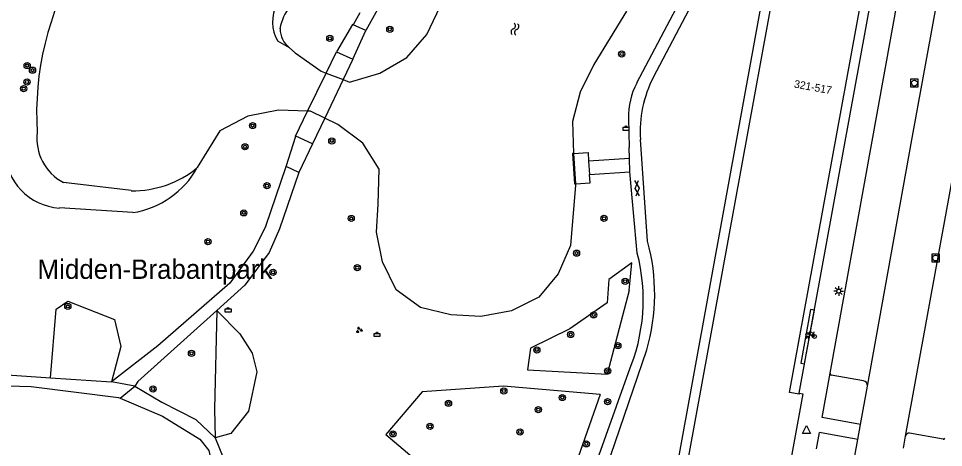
# Model space of a CAD drawing. Extents: x 132999 to 136000, y 398499 to 400501.
# Drawn here: x 133109.5 to 133228.8, y 400341.9 to 400397.3 of the extents above; entities that cross this region are included whole.
import ezdxf

# ---------------------------------------------------------------- set-up
doc = ezdxf.new("R2010")
doc.units = 0
for name, color, linetype in [('gg-anno-huisnummerreeks BGT', 7, 'Continuous'), ('gg-anno-openbare ruimte label', 7, 'Continuous'), ('gg-bbg-hoofdgebouw', 7, 'Continuous'), ('gg-bbg-onder overbouw', 7, 'Continuous'), ('gg-bbg-pand overbouw', 7, 'Continuous'), ('gg-knt-verharding', 7, 'Continuous'), ('gg-knt-verharding nz', 7, 'Continuous'), ('gg-kntw-beschoeiing', 7, 'Continuous'), ('gg-kntw-bovenkant insteek waterloop', 7, 'Continuous'), ('gg-kntw-waterlijn', 7, 'Continuous'), ('gg-kwrk-kunstwerk niveau 01', 7, 'Continuous'), ('gg-kwrk-steiger', 7, 'Continuous'), ('gt-grn-groengrens', 7, 'Continuous'), ('gt-grn-weggrens', 7, 'Continuous'), ('gt-symb-afvalbak', 7, 'Continuous'), ('gt-symb-boom', 7, 'Continuous'), ('gt-symb-fietsenrek', 7, 'Continuous'), ('gt-symb-gesloten verharding', 7, 'Continuous'), ('gt-symb-groenvak', 7, 'Continuous'), ('gt-symb-lichtmast', 7, 'Continuous'), ('gt-symb-rioolschacht', 7, 'Continuous'), ('gt-symb-waterafsluiter', 7, 'Continuous'), ('gt-symb-watersymbool', 7, 'Continuous')]:
    doc.layers.add(name, color=color, linetype=linetype)

# ---------------------------------------------------------------- blocks, each defined once
blk = doc.blocks.new('gt0-BOOM')
at = {"layer": 'gt-symb-boom'}
for radius in [0.4, 0.2]:
    blk.add_circle((0, 0), radius, dxfattribs=at)
blk = doc.blocks.new('gt0-WA')
at = {"layer": 'gt-symb-watersymbool'}
for centre, start, end in [((-0.32, 0.02), 28.0725, 151.9275), ((0.43, 0.42), 208.0725, 331.9275), ((-0.32, -0.43), 28.0725, 151.9275), ((0.43, -0.03), 208.0725, 331.9275)]:
    blk.add_arc(centre, 0.425, start, end, dxfattribs=at)
blk = doc.blocks.new('gt0-GESVH1')
at = {"layer": 'gt-symb-gesloten verharding'}
for p, q in [((-0.99, -0.26), (0.01, 0.24)), ((0.01, -0.26), (-0.99, 0.24)), ((0.01, 0.24), (1.01, -0.26)), ((1.01, 0.24), (0.01, -0.26))]:
    blk.add_line(p, q, dxfattribs=at)
blk = doc.blocks.new('gt0-RS')
at = {"layer": 'gt-symb-rioolschacht'}
blk.add_lwpolyline([(-0.5, -0.5), (0.5, -0.5), (0.5, 0.5), (-0.5, 0.5)], close=True, dxfattribs=at)
blk.add_circle((0, 0), 0.375, dxfattribs=at)
blk = doc.blocks.new('gt0-WAFSL')
at = {"layer": 'gt-symb-waterafsluiter'}
for p, q in [((-0.5, -0.33), (0, 0.67)), ((0, 0.67), (0.5, -0.33)), ((0.5, -0.33), (-0.5, -0.33))]:
    blk.add_line(p, q, dxfattribs=at)
blk = doc.blocks.new('gt0-FREK')
at = {"layer": 'gt-symb-fietsenrek'}
for p, q in [((0.26, 0.76), (0.29, 0.82)), ((0.54, 0.34), (0.26, 0.76)), ((0.29, 0.82), (0.77, 0.71)), ((0.77, 0.71), (0.54, 0.34)), ((0.76, 0.84), (0.87, 0.82)), ((0.77, 0.71), (0.84, 0.82)), ((0.89, 0.25), (0.77, 0.71))]:
    blk.add_line(p, q, dxfattribs=at)
for points in [[(-0.12, 0), (-0.05, 0.31), (0.05, 0.31), (0.12, 0)], [(0.04, 0.48), (0.23, 0.71), (0.26, 0.76)], [(0.29, 0.82), (0.36, 0.94), (0.45, 0.93)], [(0.54, 0.34), (0.56, 0.31), (0.89, 0.25)]]:
    blk.add_lwpolyline(points, dxfattribs=at)
for centre in [(0.04, 0.48), (0.89, 0.25)]:
    blk.add_circle(centre, 0.252, dxfattribs=at)
blk = doc.blocks.new('gt0-LMAST')
at = {"layer": 'gt-symb-lichtmast'}
for p, q in [((-0.18, 0.17), (-0.45, 0.44)), ((-0.01, 0.25), (-0.01, 0.62)), ((0.17, 0.17), (0.44, 0.44)), ((-0.26, 0), (-0.63, 0)), ((-0.18, -0.18), (-0.45, -0.45)), ((-0.01, -0.25), (-0.01, -0.63)), ((0.44, -0.45), (0.17, -0.18)), ((0.24, 0), (0.62, 0))]:
    blk.add_line(p, q, dxfattribs=at)
blk.add_circle((-0.01, 0), 0.25, dxfattribs=at)
blk = doc.blocks.new('gt0-ABAK')
at = {"layer": 'gt-symb-afvalbak'}
blk.add_lwpolyline([(0.38, -0.5), (-0.37, -0.5), (-0.37, -0.1), (0.38, -0.1)], close=True, dxfattribs=at)
blk.add_circle((0, 0), 0.1, dxfattribs=at)
blk = doc.blocks.new('gt0-GRVAK')
at = {"layer": 'gt-symb-groenvak'}
for p, q in [((-0.11, 0.19), (-0.23, 0.24)), ((-0.18, 0.15), (0.09, 0.15)), ((-0.09, 0.21), (-0.16, 0.32)), ((-0.05, 0.21), (-0.05, 0.39)), ((0, 0.21), (0.06, 0.32)), ((0.01, 0.19), (0.13, 0.24)), ((0.26, -0.05), (0.2, 0.06)), ((0.3, -0.05), (0.3, 0.13)), ((0.35, -0.05), (0.41, 0.06)), ((-0.24, -0.23), (-0.36, -0.18)), ((-0.32, -0.26), (-0.05, -0.26)), ((-0.23, -0.21), (-0.29, -0.09)), ((-0.18, -0.2), (-0.18, -0.02)), ((-0.14, -0.21), (-0.07, -0.09)), ((-0.12, -0.23), (0, -0.18)), ((0.24, -0.07), (0.12, -0.02)), ((0.17, -0.11), (0.44, -0.11)), ((0.37, -0.07), (0.49, -0.02))]:
    blk.add_line(p, q, dxfattribs=at)

msp = doc.modelspace()

# ---------------------------------------------------------------- linework, layer by layer
at = {"layer": 'gg-bbg-hoofdgebouw'}
for points in [[(133215.71, 400451.09), (133214.57, 400444.65), (133214.96, 400444.58), (133214.7, 400443.1), (133214.58, 400443.12), (133195.08, 400336.34), (133195.18, 400336.32), (133194.93, 400334.84), (133194.5, 400334.91), (133193.38, 400328.46)], [(133210.21, 400348.97), (133210.65, 400348.89), (133207.11, 400329.29), (133202.42, 400330.11), (133201.9, 400327.19), (133201.99, 400327.18), (133201.96, 400326.97)]]:
    msp.add_lwpolyline(points, dxfattribs=at)
at = {"layer": 'gg-bbg-onder overbouw'}
msp.add_lwpolyline([(133210.21, 400348.97), (133210.19, 400348.81), (133208.96, 400349.03), (133223.09, 400426.44), (133224.31, 400426.21), (133224.28, 400426.08)], dxfattribs=at)
at = {"layer": 'gg-bbg-pand overbouw'}
msp.add_line((133210.21, 400348.97), (133224.28, 400426.08), dxfattribs=at)
at = {"layer": 'gg-knt-verharding'}
for p, q in [((133214.19, 400351.52), (133227.43, 400424.62)), ((133202.05, 400413.34), (133189.22, 400388.98)), ((133191.4, 400389.73), (133203.4, 400412.61)), ((133158.75, 400403.94), (133154.3, 400395.77)), ((133153.51, 400398.06), (133152.67, 400396.51)), ((133152.62, 400392.05), (133154.3, 400395.77)), ((133154.3, 400395.77), (133152.67, 400396.51)), ((133188.17, 400384.44), (133188.27, 400380.66)), ((133144.02, 400378.22), (133145.25, 400382.13)), ((133190.63, 400368.57), (133189.71, 400381.69)), ((133147.4, 400381.15), (133145.65, 400377.46)), ((133188.31, 400379.23), (133188.27, 400380.66)), ((133188.31, 400379.23), (133183.03, 400378.89)), ((133188.36, 400377.52), (133188.31, 400379.23)), ((133141.4, 400370.53), (133144.02, 400378.22)), ((133145.65, 400377.46), (133144.02, 400378.22)), ((133145.65, 400377.46), (133143.14, 400370.18)), ((133183.14, 400377.19), (133188.36, 400377.52)), ((133189.3, 400367.03), (133188.36, 400377.52)), ((133143.14, 400370.18), (133141.8, 400367.11)), ((133183.23, 400337.78), (133188.16, 400351.63)), ((133105.83, 400351.47), (133113.61, 400350.95)), ((133113.61, 400350.95), (133121.49, 400350.43)), ((133218.5, 400350.55), (133214.33, 400351.3)), ((133218.11, 400344.91), (133218.99, 400349.87)), ((133217.77, 400342.99), (133218.11, 400344.91)), ((133212.42, 400341.75), (133212.81, 400343.89)), ((133217.77, 400342.99), (133212.81, 400343.89)), ((133223.65, 400341.87), (133223.92, 400343.42)), ((133228.75, 400343), (133224.44, 400343.78)), ((133217.39, 400340.85), (133217.77, 400342.99))]:
    msp.add_line(p, q, dxfattribs=at)
for points in [[(133193.38, 400328.46), (133192.47, 400328.62), (133214.79, 400451.25), (133215.71, 400451.09)], [(133218.99, 400349.87), (133224.74, 400381.67), (133232.55, 400424.5)], [(133223.92, 400343.42), (133229.5, 400374.09), (133238.44, 400423.41)], [(133152.67, 400396.51), (133152.57, 400396.56), (133150.5, 400393.02)], [(133141.4, 400370.53), (133139.75, 400367.27), (133136.73, 400363.16), (133127.43, 400355.07), (133121.49, 400350.43)], [(133141.8, 400367.11), (133138.68, 400362.9), (133135.05, 400359.64)], [(133135.05, 400359.64), (133124.85, 400350.48), (133124.48, 400349.84)], [(133180.51, 400331.53), (133182.23, 400333.1), (133183.65, 400334.65), (133184.73, 400337.56), (133190.52, 400354.55)], [(133218.11, 400344.91), (133213.15, 400345.81), (133214.19, 400351.52)], [(133081.59, 400303.37), (133081.55, 400303.97), (133083.06, 400312.96), (133084.81, 400320.93), (133085.65, 400323.49), (133086.6, 400325.1), (133087.68, 400326.77), (133090.61, 400332.84), (133092.66, 400336.29), (133095.26, 400341.42), (133095.94, 400344.25), (133096.45, 400349.76), (133097.66, 400350.21), (133111.12, 400349.83), (133122.39, 400348.4), (133122.6, 400348.31)], [(133124.48, 400349.84), (133127.98, 400347.79), (133132.37, 400345.56), (133134.85, 400343.19)], [(133122.6, 400348.31), (133128.03, 400345.99), (133132.85, 400343), (133134.01, 400341.56), (133134.45, 400339.6), (133140.36, 400320.05), (133145.4, 400314.4), (133150.32, 400306), (133155.17, 400295.35), (133156.72, 400290.2), (133157.01, 400282.84), (133153.81, 400275.72), (133148.68, 400270.72), (133143.54, 400267.26), (133135.6, 400263.01)], [(133134.85, 400343.19), (133136.44, 400339.29), (133138.21, 400332.48), (133139.05, 400328.55), (133140.07, 400327.47), (133146.03, 400329.4), (133164.01, 400329.71), (133173.59, 400330.66)]]:
    msp.add_lwpolyline(points, dxfattribs=at)
for centre, radius, start, end in [((133204.72, 400382.74), 15.05, 152.3179, 184.0125), ((133197.37, 400384.7), 9.2, 152.256, 181.5925), ((133165.81, 400361.75), 25.74, 343.7465, 15.3461), ((133166.06, 400361.01), 24.01, 337.0139, 14.5251), ((133214.39, 400351.49), 0.198, 171.1493, 255.152), ((133218.4, 400349.96), 0.601, 351.4453, 80.6095), ((133224.36, 400343.34), 0.448, 79.6456, 169.4927), ((133228.81, 400343.18), 0.189, 253.4286, 343.3472)]:
    msp.add_arc(centre, radius, start, end, dxfattribs=at)
at = {"layer": 'gg-knt-verharding nz'}
msp.add_lwpolyline([(133210.42, 400352.82), (133210.89, 400352.73), (133212.15, 400359.68), (133211.65, 400359.77), (133210.42, 400352.82)], dxfattribs=at)
at = {"layer": 'gg-kntw-beschoeiing'}
for p, q in [((133149.17, 400390.28), (133151.36, 400389.43)), ((133181.06, 400379.91), (133181.33, 400375.99))]:
    msp.add_line(p, q, dxfattribs=at)
for points in [[(133151.36, 400389.43), (133152.19, 400389.12), (133156.07, 400390.27), (133159.56, 400392.29), (133162.17, 400395.24), (133163.88, 400398.89)], [(133187.91, 400398.27), (133183.71, 400391.4), (133181.93, 400387.81), (133180.95, 400384.01), (133181.06, 400379.91)], [(133144.44, 400393.53), (133145.18, 400392.88), (133148.51, 400390.53), (133149.17, 400390.28)], [(133146.77, 400385.35), (133143.01, 400385.47), (133139.04, 400384.7), (133135.43, 400382.83), (133132.53, 400378.08)], [(133148.98, 400384.45), (133147.15, 400385.34), (133146.77, 400385.35)], [(133181.33, 400375.99), (133181.35, 400375.82), (133180.67, 400368), (133179.11, 400364.36), (133176.61, 400361.36), (133173.06, 400359.57), (133169.13, 400358.87), (133165.24, 400359.07), (133161.34, 400360), (133158.18, 400362.31), (133156.44, 400365.9), (133155.68, 400369.75), (133155.88, 400373.35), (133156.02, 400377.88), (133153.91, 400381.22), (133150.69, 400383.62), (133148.98, 400384.45)]]:
    msp.add_lwpolyline(points, dxfattribs=at)
at = {"layer": 'gg-kntw-bovenkant insteek waterloop'}
msp.add_line((133124.23, 400372.27), (133114.76, 400372.86), dxfattribs=at)
for centre, radius, start, end in [((133149.52, 400394.89), 6.41, 113.0807, 169.9895), ((133146.43, 400396.07), 3.22, 181.0524, 231.9853), ((133115.26, 400380.42), 7.58, 181.7874, 266.175), ((133122.43, 400383.67), 11.55, 278.9575, 331.0136)]:
    msp.add_arc(centre, radius, start, end, dxfattribs=at)
at = {"layer": 'gg-kntw-waterlijn'}
for p, q in [((133144.44, 400393.53), (133142.95, 400394.39)), ((133124.03, 400375.1), (133115.27, 400376.15))]:
    msp.add_line(p, q, dxfattribs=at)
for centre, radius, start, end in [((133150.38, 400385.02), 38.57, 115.4318, 183.5631), ((133147.04, 400396.88), 4.8, 151.2465, 211.3541), ((133118.34, 400381.88), 6.5, 173.4316, 241.8517), ((133124.26, 400388.05), 12.96, 268.9602, 309.6631)]:
    msp.add_arc(centre, radius, start, end, dxfattribs=at)
at = {"layer": 'gg-kwrk-kunstwerk niveau 01'}
for p, q in [((133149.17, 400390.28), (133150.5, 400393.02)), ((133150.5, 400393.02), (133152.62, 400392.05)), ((133152.62, 400392.05), (133151.36, 400389.43)), ((133146.77, 400385.35), (133149.17, 400390.28)), ((133151.36, 400389.43), (133148.98, 400384.45)), ((133148.98, 400384.45), (133147.4, 400381.15)), ((133147.4, 400381.15), (133145.25, 400382.13))]:
    msp.add_line(p, q, dxfattribs=at)
msp.add_lwpolyline([(133145.25, 400382.13), (133145.21, 400382.15), (133146.77, 400385.35)], dxfattribs=at)
at = {"layer": 'gg-kwrk-steiger'}
msp.add_line((133183.03, 400378.89), (133183.14, 400377.19), dxfattribs=at)
for points in [[(133181.06, 400379.91), (133180.95, 400379.9), (133181.21, 400375.99), (133181.33, 400375.99)], [(133181.06, 400379.91), (133182.95, 400380.03), (133183.03, 400378.89)], [(133181.33, 400375.99), (133183.21, 400376.12), (133183.14, 400377.19)]]:
    msp.add_lwpolyline(points, dxfattribs=at)
at = {"layer": 'gt-grn-groengrens'}
msp.add_line((133188.27, 400362.21), (133185.4, 400351.41), dxfattribs=at)
for points in [[(133188.27, 400362.21), (133188.62, 400365.77), (133185.65, 400363.61), (133185.43, 400360.61), (133180.62, 400357.27), (133175.54, 400354.78), (133175.14, 400351.98), (133185.4, 400351.41)], [(133113.61, 400350.95), (133114.34, 400359.82), (133115.82, 400360.83), (133121.85, 400358.46), (133122.67, 400354.98), (133121.49, 400350.43)], [(133135.05, 400359.64), (133134.76, 400346.91), (133134.85, 400343.19)], [(133135.05, 400359.64), (133138.01, 400356.61), (133139.6, 400354.12), (133140.22, 400351.71), (133139.16, 400346.65), (133136.86, 400343.74), (133134.85, 400343.19)], [(133184.53, 400348.8), (133172.06, 400349.84), (133161.53, 400349.13), (133156.87, 400343.61), (133162.19, 400339.12)], [(133184.53, 400348.8), (133181.69, 400340.7), (133176.95, 400333.68), (133169.62, 400332.87), (133162.19, 400339.12)]]:
    msp.add_lwpolyline(points, dxfattribs=at)
at = {"layer": 'gt-grn-weggrens'}
for p, q in [((133124.48, 400349.84), (133121.49, 400350.43)), ((133122.6, 400348.31), (133124.48, 400349.84))]:
    msp.add_line(p, q, dxfattribs=at)

# ---------------------------------------------------------------- block references
at = {"layer": 'gt-symb-afvalbak'}
for p in [(133187.84, 400383.38), (133136.51, 400359.93), (133155.72, 400356.75)]:
    msp.add_blockref('gt0-ABAK', p, dxfattribs=at)
at = {"layer": 'gt-symb-boom'}
for p in [(133157.38, 400395.93), (133149.64, 400394.75), (133187.29, 400392.73), (133110.59, 400391.25), (133111.28, 400390.65), (133110.13, 400388.26), (133110.58, 400389.12), (133139.67, 400383.5), (133149.9, 400381.52), (133138.69, 400380.76), (133141.53, 400375.75), (133138.54, 400372.23), (133185.01, 400371.53), (133133.91, 400368.5), (133181.47, 400367.03), (133153.18, 400365.15), (133187.74, 400363.4), (133115.84, 400360.15), (133183.67, 400359.06), (133180.71, 400356.53), (133186.8, 400355.1), (133131.79, 400354.1), (133176.35, 400354.54), (133185.49, 400351.82), (133126.83, 400349.49), (133172.09, 400349.24), (133164.95, 400347.66), (133179.63, 400348.39), (133185.48, 400347.87), (133176.53, 400346.83), (133162.57, 400344.68), (133157.79, 400343.7), (133174.18, 400343.93), (133182.73, 400342.41)]:
    msp.add_blockref('gt0-BOOM', p, dxfattribs=at)
for p, rotation in [((133152.4, 400371.51), -115.20722121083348), ((133142.31, 400364.55), -115.20722121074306)]:
    msp.add_blockref('gt0-BOOM', p, dxfattribs=dict(at, rotation=rotation))
at = {"layer": 'gt-symb-fietsenrek'}
msp.add_blockref('gt0-FREK', (133211.27, 400356.02), dxfattribs=at)
at = {"layer": 'gt-symb-gesloten verharding', "rotation": 94.01217115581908}
msp.add_blockref('gt0-GESVH1', (133189.27, 400375.4), dxfattribs=at)
at = {"layer": 'gt-symb-groenvak'}
msp.add_blockref('gt0-GRVAK', (133153.42, 400357.11), dxfattribs=at)
at = {"layer": 'gt-symb-lichtmast'}
msp.add_blockref('gt0-LMAST', (133215.3, 400362.13), dxfattribs=at)
at = {"layer": 'gt-symb-rioolschacht'}
for p in [(133225.06, 400388.98), (133227.79, 400366.4)]:
    msp.add_blockref('gt0-RS', p, dxfattribs=at)
at = {"layer": 'gt-symb-waterafsluiter'}
msp.add_blockref('gt0-WAFSL', (133211.13, 400344.09), dxfattribs=at)
at = {"layer": 'gt-symb-watersymbool', "rotation": 80.49998940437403}
msp.add_blockref('gt0-WA', (133173.51, 400395.89), dxfattribs=at)

# ---------------------------------------------------------------- texts
at = {"layer": 'gg-anno-huisnummerreeks BGT'}
msp.add_text('321-517', height=1, rotation=349.7, dxfattribs=at).set_placement((133209.47, 400388.42))
at = {"layer": 'gg-anno-openbare ruimte label'}
msp.add_text('Midden-Brabantpark', height=2.5, dxfattribs=at).set_placement((133111.93, 400363.71))

doc.saveas('drawing.dxf')
